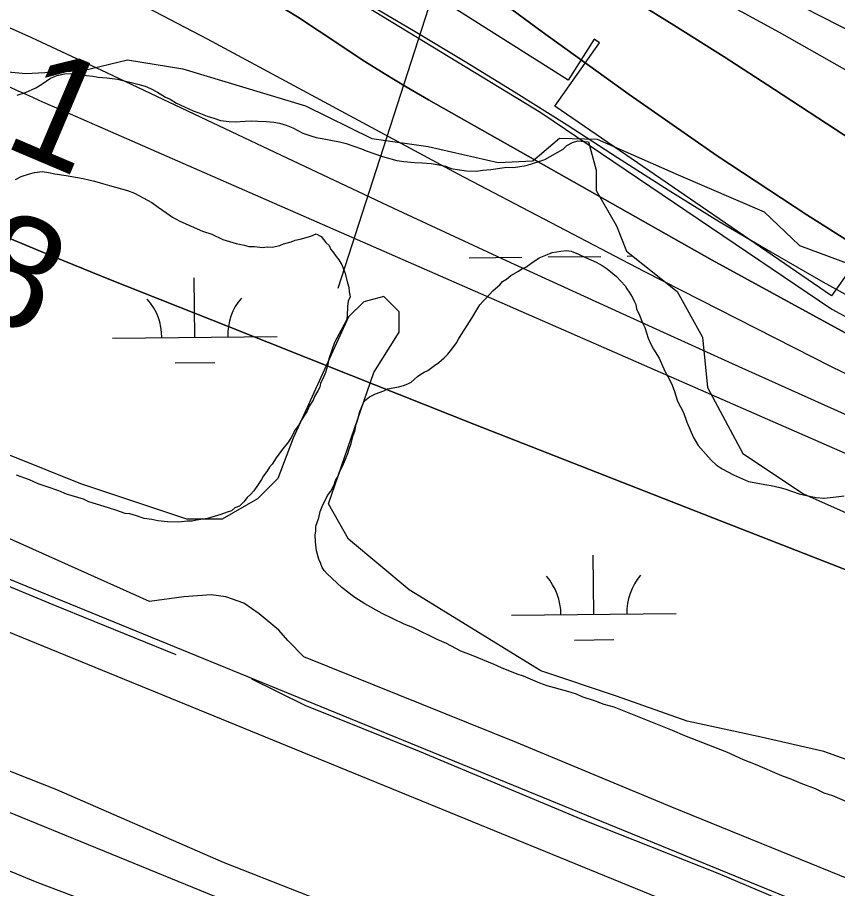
# Model space of a CAD drawing. Extents: x 3651524 to 3689615, y 505651 to 531377.
# Drawn here: x 3661663 to 3662161, y 514096 to 514625 of the extents above; entities that cross this region are included whole.
import ezdxf

# ---------------------------------------------------------------- set-up
doc = ezdxf.new("R2010")
doc.units = 0
for name, color, linetype in [('V-FLOD-BASE', 7, 'Continuous'), ('V-LEVE-TOET', 7, 'Continuous'), ('V-RIVR-EDGE', 7, 'Continuous'), ('V-RIVR-RANG', 7, 'Continuous'), ('V-ROAD-CNTR', 7, 'Continuous'), ('V-RRAP-FSHR', 7, 'Continuous'), ('V-RRAP-RVMT', 7, 'Continuous'), ('V-SITE-VEGE', 7, 'Continuous'), ('V-SURV-LINE', 7, 'Continuous'), ('V-TOPO-DPTH', 7, 'Continuous'), ('V-TOPO-MAJR', 7, 'Continuous'), ('V-TOPO-MINR', 7, 'Continuous'), ('V-TOPO-SHOR', 7, 'Continuous'), ('V-TOPO-WATR', 7, 'Continuous'), ('V-UTIL-LINE', 7, 'Continuous'), ('V-WETL-SWMP', 7, 'Continuous')]:
    doc.layers.add(name, color=color, linetype=linetype)

msp = doc.modelspace()

# ---------------------------------------------------------------- linework, layer by layer
at = {"layer": 'V-FLOD-BASE'}
for points in [[(3661759.69, 514238.096), (3661685.17, 514268.427), (3661584.668, 514310.075), (3661485.832, 514352.381), (3661429.03, 514378.208), (3661353.899, 514411.847), (3661277.474, 514441.293), (3661234.511, 514458.267), (3661152.286, 514490.228), (3661055.668, 514528.007), (3660957.331, 514563.251), (3660887.897, 514590.852), (3660799.84, 514624.157), (3660719.21, 514654.428), (3660647.671, 514682.326), (3660584.937, 514705.974), (3660516.859, 514731.656), (3660435.263, 514761.018), (3660358.395, 514791.417), (3660278.892, 514820.013), (3660202.246, 514849.934), (3660130.479, 514878.072)], [(3662155.192, 514077.195), (3662088.83, 514105.413), (3662007.089, 514137.83), (3661907.525, 514179.452), (3661838.1, 514207.288), (3661805.678, 514223.252)]]:
    msp.add_lwpolyline(points, dxfattribs=at)
at = {"layer": 'V-LEVE-TOET'}
for points in [[(3661743.617, 514270.373), (3661645.068, 514314.548), (3661553.831, 514351.703), (3661473.546, 514385.722), (3661369.554, 514436.632), (3661265.6, 514480.727), (3661235.644, 514492.63), (3661170.308, 514515.649), (3661061.504, 514554.484), (3660927.862, 514603.429), (3660822.427, 514644.983), (3660743.393, 514673.565), (3660637.253, 514715.141), (3660517.101, 514759.468), (3660408.176, 514802.3), (3660300.978, 514839.678), (3660215.011, 514872.219), (3660160.898, 514893.505), (3660125.151, 514908.159), (3660097.079, 514920.24), (3660071.802, 514931.537)], [(3661837.307, 514236.906), (3661827.544, 514246.716), (3661822.062, 514253.057), (3661810.239, 514262.926), (3661800.896, 514269.377), (3661789.933, 514273.299), (3661780.955, 514274.588), (3661764.433, 514273.261), (3661743.617, 514270.373)], [(3662461.355, 513967.386), (3662427.117, 513985.517), (3662361.106, 514017.715), (3662268.536, 514057.491), (3662169.04, 514101.46), (3662060.629, 514145.684), (3661966.397, 514184.803), (3661837.307, 514236.906)], [(3662481.799, 513804.737), (3662454.796, 513829.471), (3662420.752, 513854.41), (3662367.5, 513881.075), (3662278.53, 513915.344), (3662188.267, 513953.643), (3662069.524, 514006.152), (3661967.064, 514045.038), (3661881.28, 514075.692), (3661788.61, 514111.95), (3661687.244, 514156.205), (3661598.068, 514191.42), (3661494.892, 514229.857)]]:
    msp.add_lwpolyline(points, dxfattribs=at)
at = {"layer": 'V-RIVR-EDGE'}
msp.add_lwpolyline([(3661640.252, 514593.417), (3661668.462, 514590.946), (3661703.285, 514592.661), (3661730.316, 514599.198), (3661763.92, 514593.712), (3661838.306, 514571.316), (3661878.478, 514551.406), (3661912.685, 514546.519), (3661955.284, 514536.808), (3661976.298, 514537.957), (3661992.541, 514551.724), (3662015.352, 514551.067), (3662064.525, 514529.334), (3662116.698, 514506.993), (3662138.259, 514486.528), (3662222.828, 514455.102), (3662325.993, 514418.227), (3662366.76, 514395.914), (3662404.495, 514361.603), (3662444.037, 514329.087), (3662467.431, 514321.825), (3662495.024, 514312.752)], dxfattribs=at)
at = {"layer": 'V-ROAD-CNTR'}
msp.add_lwpolyline([(3663041.504, 513480.976), (3662699.377, 513664.219), (3662504.781, 513767.955), (3662348.109, 513851.329), (3662249.477, 513899.259), (3662129.876, 513947.868), (3661936.707, 514028.636), (3661400.54, 514247.843), (3660937.042, 514437.744), (3660767.698, 514503.118), (3660635.456, 514548.107), (3660437.74, 514614.376), (3660166.796, 514700.076), (3660103.375, 514721.409)], dxfattribs=at)
at = {"layer": 'V-RRAP-FSHR'}
msp.add_lwpolyline([(3659396.851, 515999.135), (3659842.953, 515653.316), (3660038.76, 515420.179), (3660353.083, 515152.532), (3660556.566, 515075.917), (3660792.389, 514981.084), (3661161.297, 514923.914), (3661473.843, 514844.374), (3661744.117, 514711.391), (3661981.087, 514567.222), (3662157.856, 514447.912), (3662424.289, 514303.745)], dxfattribs=at)
at = {"layer": 'V-RRAP-RVMT'}
msp.add_lwpolyline([(3662519.543, 514253.061), (3662345.527, 514369.175), (3662343.854, 514366.16), (3662173.426, 514478.143), (3662157.633, 514455.954), (3661989.585, 514571.09), (3662016.702, 514609.585), (3662013.485, 514611.709), (3661997.675, 514586.752), (3661914.138, 514639.807), (3661918.366, 514646.653), (3661906.889, 514653.084), (3661803.977, 514688.911), (3661811.478, 514701.845), (3661665.943, 514768.281), (3661668.465, 514773.867), (3661578.366, 514814.427)], dxfattribs=at)
at = {"layer": 'V-SITE-VEGE'}
for points in [[(3661662.201, 514526.457), (3661665.707, 514528.275), (3661670.748, 514530.049), (3661673.84, 514530.727), (3661678.462, 514531.362), (3661682.288, 514530.868), (3661686.099, 514529.99), (3661692.981, 514529.025), (3661703.292, 514527.192), (3661710.151, 514525.459), (3661715.103, 514524.165), (3661719.289, 514522.893), (3661730.334, 514519.889), (3661734.51, 514518.232), (3661745.094, 514512.553), (3661748.85, 514509.759), (3661754.12, 514506.153), (3661757.507, 514503.753), (3661762.041, 514501.32), (3661775.681, 514495.167), (3661781.391, 514493.468), (3661788.209, 514490.201), (3661796.194, 514487.67), (3661801.158, 514486.758), (3661803.82, 514485.915), (3661807.271, 514485.814), (3661812.246, 514485.288), (3661814.941, 514485.593), (3661818.011, 514485.505), (3661822.646, 514486.523), (3661824.98, 514487.606), (3661829.615, 514488.624), (3661831.95, 514489.71), (3661835.04, 514490.387), (3661841.614, 514492.118), (3661844.727, 514493.564), (3661847.75, 514491.942), (3661850.72, 514488.401), (3661852.581, 514486.429), (3661853.667, 514484.094), (3661855.156, 514482.517), (3661856.251, 514480.565), (3661858.475, 514477.815), (3661860.304, 514474.692), (3661862.09, 514470.034), (3661863.831, 514463.841), (3661864.517, 514461.136), (3661864.826, 514458.441), (3661865.504, 514455.35), (3661864.277, 514452.698), (3661863.804, 514449.64), (3661863.628, 514443.505), (3661863.18, 514441.215), (3661855.879, 514427.606), (3661852.524, 514417.726), (3661851.633, 514413.526), (3661850.361, 514409.342), (3661849.112, 514405.924), (3661847.492, 514402.899), (3661847.039, 514400.609), (3661845.823, 514398.34), (3661843.806, 514394.944), (3661842.972, 514392.665), (3661840.562, 514388.897), (3661839.323, 514385.862), (3661837.723, 514383.605), (3661835.706, 514380.207), (3661834.084, 514377.184), (3661832.089, 514374.555), (3661829.654, 514370.018), (3661828.042, 514367.378), (3661823.67, 514362.131), (3661820.469, 514357.618), (3661818.056, 514353.847), (3661816.469, 514351.975), (3661814.855, 514349.333), (3661812.862, 514346.706), (3661811.648, 514344.437), (3661809.639, 514341.424), (3661806.843, 514337.666), (3661804.861, 514335.421), (3661802.887, 514333.558), (3661800.892, 514330.928), (3661798.129, 514328.321), (3661795.411, 514327.248), (3661793.439, 514325.384)], [(3661927.165, 514423.639), (3661929.961, 514427.397), (3661931.177, 514429.666), (3661932.789, 514432.306), (3661936.406, 514437.961), (3661939.224, 514442.485), (3661944.057, 514450.406), (3661946.042, 514452.653), (3661948.014, 514454.515), (3661951.983, 514459.008), (3661953.564, 514460.497), (3661956.31, 514462.721), (3661957.902, 514464.595), (3661960.247, 514466.061), (3661962.997, 514468.285), (3661967.677, 514470.837), (3661969.639, 514472.316), (3661971.974, 514473.401), (3661975.107, 514475.613), (3661980.19, 514478.921), (3661984.083, 514480.729), (3661987.962, 514482.152), (3661993.365, 514483.148), (3661996.826, 514483.432), (3661999.501, 514482.974), (3662004.06, 514481.305), (3662008.221, 514479.267), (3662014.666, 514476.393), (3662018.445, 514474.366), (3662021.457, 514472.359), (3662027.077, 514467.591), (3662032.293, 514462.07), (3662033.389, 514460.118), (3662034.868, 514458.156), (3662036.696, 514455.033), (3662037.78, 514452.696), (3662038.876, 514450.746), (3662039.183, 514448.051), (3662040.989, 514444.16), (3662042.775, 514439.503), (3662044.231, 514436.775), (3662046.345, 514430.189), (3662047.79, 514427.076), (3662049.607, 514423.571), (3662052.904, 514418.099), (3662056.519, 514410.319), (3662059.073, 514405.639), (3662060.879, 514401.75), (3662062.303, 514397.869), (3662064.054, 514392.063), (3662067.691, 514385.049), (3662069.827, 514379.228), (3662073.78, 514369.904), (3662076.716, 514365.21), (3662084.515, 514356.159), (3662087.505, 514353.386), (3662091.276, 514350.976), (3662098.079, 514347.324), (3662107.172, 514343.224), (3662112.905, 514342.29), (3662117.101, 514341.404), (3662120.925, 514340.906), (3662126.262, 514339.603), (3662129.307, 514338.747), (3662138.052, 514335.811), (3662141.48, 514334.944), (3662148.351, 514333.595), (3662152.941, 514333.078), (3662158.716, 514333.679), (3662165.27, 514334.641)], [(3662166.826, 514148.82), (3662158.491, 514152.515), (3662153.164, 514154.202), (3662147.862, 514156.658), (3662139.129, 514159.982), (3662133.442, 514162.447), (3662127.361, 514164.542), (3662111.44, 514171.524), (3662104.231, 514174.42), (3662093.997, 514178.938), (3662079.58, 514184.725), (3662068.567, 514188.883), (3662060.986, 514192.17), (3662025.693, 514206.236), (3662019.602, 514207.948), (3662014.287, 514210.02), (3662006.298, 514212.554), (3662002.892, 514214.188), (3661997.565, 514215.876), (3661984.999, 514219.308), (3661980.442, 514220.975), (3661970.581, 514225.098), (3661966.778, 514226.357), (3661957.291, 514230.087), (3661952.743, 514232.137), (3661939.091, 514237.904), (3661932.636, 514240.392), (3661923.938, 514244.865), (3661918.25, 514247.329), (3661903.492, 514254.665), (3661898.178, 514256.737), (3661884.931, 514263.26), (3661874.347, 514268.939), (3661868.32, 514272.951), (3661864.937, 514275.352), (3661860.431, 514278.936), (3661851.461, 514287.254), (3661849.597, 514289.227), (3661848.506, 514291.178), (3661847.428, 514293.896), (3661846.345, 514296.231), (3661844.955, 514301.261), (3661844.342, 514306.651), (3661844.08, 514310.882), (3661844.531, 514313.172), (3661844.619, 514316.24), (3661846.296, 514321.182), (3661847.172, 514324.993), (3661848.412, 514328.03), (3661851.678, 514334.846), (3661853.675, 514337.473), (3661855.702, 514341.254), (3661856.546, 514343.917), (3661858.158, 514346.556), (3661859.407, 514349.977), (3661861.027, 514352.999), (3661863.925, 514360.208), (3661864.769, 514362.873), (3661866.018, 514366.291), (3661867.313, 514371.243), (3661868.158, 514373.905), (3661869.045, 514378.102), (3661869.881, 514380.381), (3661871.185, 514385.716), (3661872.007, 514387.613), (3661872.84, 514389.892), (3661874.057, 514392.159), (3661877.202, 514394.756), (3661880.713, 514396.575), (3661885.749, 514398.348), (3661888.085, 514399.434), (3661891.559, 514400.099), (3661894.649, 514400.779), (3661897.74, 514401.457), (3661900.457, 514402.53), (3661902.407, 514403.626), (3661906.341, 514406.966), (3661908.303, 514408.447), (3661910.255, 514409.543), (3661912.588, 514410.626), (3661916.514, 514413.583), (3661919.252, 514415.424), (3661922.41, 514418.404), (3661924.775, 514420.639), (3661927.165, 514423.639)], [(3661793.439, 514325.384), (3661790.734, 514324.696), (3661786.855, 514323.273), (3661778.722, 514320.819), (3661772.169, 514319.857), (3661769.463, 514319.166), (3661766.395, 514319.254), (3661761.388, 514318.63), (3661754.482, 514318.831), (3661748.742, 514319.379), (3661744.928, 514320.258), (3661740.337, 514320.772), (3661735.78, 514322.439), (3661731.594, 514323.713), (3661728.909, 514323.789), (3661723.211, 514325.872), (3661719.41, 514327.133), (3661715.98, 514327.999), (3661706.854, 514330.951), (3661703.446, 514332.583), (3661693.167, 514335.567), (3661688.62, 514337.617), (3661681.399, 514340.128), (3661676.074, 514341.815), (3661670.772, 514344.271), (3661662.795, 514347.187)]]:
    msp.add_lwpolyline(points, dxfattribs=at)
at = {"layer": 'V-SURV-LINE'}
for points in [[(3661529.357, 514336.889), (3662394.846, 513982.965)], [(3662383.482, 513955.2), (3661517.993, 514309.124)]]:
    msp.add_lwpolyline(points, dxfattribs=at)
at = {"layer": 'V-TOPO-DPTH'}
for points in [[(3662644.311, 514103.201), (3662090.264, 514319.377), (3662015.342, 514348.705), (3661940.463, 514378.144), (3661865.65, 514407.747), (3661790.88, 514437.461), (3661719.927, 514465.749), (3661680.755, 514481.612), (3661641.701, 514497.756), (3661602.823, 514514.32), (3661564.064, 514531.166), (3661495.695, 514561.32), (3661422.991, 514593.784), (3661350.49, 514626.689), (3661278.293, 514660.256), (3661206.299, 514694.263), (3660527.5, 515018.706), (3660520.041, 515022.492), (3660512.716, 515026.508), (3660505.59, 515030.868), (3660498.598, 515035.458), (3660317.459, 515160.641), (3660220.777, 515229.04), (3660125.134, 515298.829)], [(3661557.203, 514872.479), (3661729.625, 514810.023), (3661748.398, 514802.889), (3661767.009, 514795.37), (3661785.375, 514787.273), (3661803.579, 514778.791), (3661944.095, 514710.625), (3662005.205, 514680.126), (3662065.833, 514648.721), (3662125.738, 514615.96), (3662185.162, 514582.294), (3662212.846, 514566.195), (3662257.948, 514539.703), (3662302.893, 514512.949), (3662347.602, 514485.803), (3662392.154, 514458.396), (3662436.849, 514431.245), (3662481.891, 514404.698), (3662527.455, 514379.056)], [(3661557.203, 514872.479), (3661729.625, 514810.023), (3661748.398, 514802.889), (3661767.009, 514795.37), (3661785.375, 514787.273), (3661803.579, 514778.791), (3661944.095, 514710.625), (3662005.205, 514680.126), (3662065.833, 514648.721), (3662125.738, 514615.96), (3662185.162, 514582.294), (3662212.846, 514566.195), (3662257.948, 514539.703), (3662302.893, 514512.949), (3662347.602, 514485.803), (3662392.154, 514458.396), (3662436.849, 514431.245), (3662481.891, 514404.698), (3662527.455, 514379.056)], [(3661630.972, 514828.289), (3661738.706, 514789.265), (3661749.798, 514785.05), (3661760.794, 514780.608), (3661771.646, 514775.824), (3661782.401, 514770.812), (3661872.893, 514726.912), (3661905.246, 514710.69), (3661937.298, 514693.91), (3661968.898, 514676.296), (3662000.198, 514658.125), (3662031.154, 514639.347), (3662061.952, 514620.318), (3662092.515, 514600.913), (3662122.921, 514581.257), (3662180.913, 514543.261), (3662240.575, 514505.041), (3662300.741, 514467.651), (3662361.663, 514431.505), (3662423.088, 514396.188), (3662738.729, 514219.002)], [(3662738.729, 514219.002), (3662423.088, 514396.188), (3662361.663, 514431.505), (3662300.741, 514467.651), (3662240.575, 514505.041), (3662180.913, 514543.261), (3662122.921, 514581.257), (3662092.515, 514600.913), (3662061.952, 514620.318), (3662031.154, 514639.347), (3662000.198, 514658.125), (3661968.898, 514676.296), (3661937.298, 514693.91), (3661905.246, 514710.69), (3661872.893, 514726.912), (3661782.401, 514770.812), (3661771.646, 514775.824), (3661760.794, 514780.608), (3661749.798, 514785.05), (3661738.706, 514789.265), (3661630.972, 514828.289)], [(3662493.331, 514270.472), (3662389.68, 514319.105), (3662286.947, 514369.543), (3662185.588, 514422.69), (3662085.145, 514477.642), (3661912.978, 514574.827), (3661899.412, 514582.712), (3661885.987, 514590.823), (3661872.77, 514599.271), (3661859.694, 514607.943), (3661846.639, 514616.654), (3661833.474, 514625.191), (3661820.144, 514633.466), (3661806.702, 514641.567), (3661745.231, 514677.793), (3661733.982, 514684.044), (3661722.546, 514689.905), (3661710.828, 514695.182), (3661698.922, 514700.068), (3661602.485, 514736.825)], [(3662493.331, 514270.472), (3662389.68, 514319.105), (3662286.947, 514369.543), (3662185.588, 514422.69), (3662085.145, 514477.642), (3661912.978, 514574.827), (3661899.412, 514582.712), (3661885.987, 514590.823), (3661872.77, 514599.271), (3661859.694, 514607.943), (3661846.639, 514616.654), (3661833.474, 514625.191), (3661820.144, 514633.466), (3661806.702, 514641.567), (3661745.231, 514677.793), (3661733.982, 514684.044), (3661722.546, 514689.905), (3661710.828, 514695.182), (3661698.922, 514700.068), (3661602.485, 514736.825)], [(3661859.73, 514706.448), (3661981.875, 514616.182), (3662034.768, 514578.116), (3662088.276, 514540.959), (3662142.705, 514505.165), (3662197.748, 514470.279), (3662199.289, 514469.329), (3662254.285, 514436.054), (3662309.631, 514403.382), (3662365.502, 514371.616), (3662421.723, 514340.454), (3662432.645, 514334.515), (3662483.973, 514307.395)], [(3662483.973, 514307.395), (3662432.645, 514334.515), (3662421.723, 514340.454), (3662365.502, 514371.616), (3662309.631, 514403.382), (3662254.285, 514436.054), (3662199.289, 514469.329), (3662197.748, 514470.279), (3662142.705, 514505.165), (3662088.276, 514540.959), (3662034.768, 514578.116), (3661981.875, 514616.182), (3661859.73, 514706.448)], [(3661656.606, 514619.666), (3661671.902, 514612.741), (3661687.168, 514605.753), (3661702.391, 514598.672), (3661717.585, 514591.529), (3661823.51, 514541.33), (3661891.742, 514509.249), (3661960.102, 514477.447), (3662028.655, 514446.062), (3662097.336, 514414.956), (3662657.054, 514163.513)], [(3661656.606, 514619.666), (3661671.902, 514612.741), (3661687.168, 514605.753), (3661702.391, 514598.672), (3661717.585, 514591.529), (3661823.51, 514541.33), (3661891.742, 514509.249), (3661960.102, 514477.447), (3662028.655, 514446.062), (3662097.336, 514414.956), (3662657.054, 514163.513)]]:
    msp.add_lwpolyline(points, dxfattribs=at)
at = {"layer": 'V-TOPO-MAJR'}
msp.add_lwpolyline([(3661494.32, 514912.725), (3661720.543, 514830.782), (3661746.998, 514820.729), (3661773.224, 514810.134), (3661799.105, 514798.724), (3661824.758, 514786.771), (3662000.102, 514701.708), (3662097.577, 514653.286), (3662194.419, 514603.658), (3662290.313, 514552.222), (3662385.575, 514499.579), (3662530.945, 514417.455)], dxfattribs=at)
at = {"layer": 'V-TOPO-MINR'}
for points in [[(3659719.87, 515787.056), (3660555.664, 515200.604), (3660575.638, 515187.312), (3660596.009, 515174.699), (3660616.978, 515163.104), (3660638.344, 515152.189), (3661118.8, 514921.505), (3661216.134, 514875.193), (3661313.682, 514829.34), (3661411.55, 514784.176), (3661509.633, 514739.471), (3661631.171, 514684.591), (3661668.457, 514667.291), (3661705.493, 514649.484), (3661742.155, 514630.919), (3661778.567, 514611.847), (3661930.817, 514530.093), (3662043.718, 514470.876), (3662157.353, 514413.14), (3662272.09, 514357.626), (3662387.561, 514303.593), (3662676.518, 514171.792)], [(3660085.326, 515424.778), (3660520.018, 515116.583), (3660535.762, 515106.061), (3660551.854, 515096.142), (3660568.469, 515087.125), (3660585.432, 515078.709), (3661651.207, 514586.175), (3661655.077, 514584.394), (3661658.951, 514582.622), (3661662.832, 514580.863), (3661666.716, 514579.113), (3661670.784, 514577.288), (3661672.638, 514576.457), (3661676.345, 514574.798), (3661680.054, 514573.143), (3661681.91, 514572.32), (3661685.628, 514570.684), (3662689.887, 514131.012), (3662705.505, 514124.232), (3662721.149, 514117.517), (3662736.835, 514110.897), (3662752.548, 514104.342), (3662768.295, 514097.869), (3662784.059, 514091.439)], [(3660125.134, 515298.829), (3660220.777, 515229.04), (3660317.459, 515160.641), (3660498.598, 515035.458), (3660505.59, 515030.868), (3660512.716, 515026.508), (3660520.041, 515022.492), (3660527.5, 515018.706), (3661206.299, 514694.263), (3661278.293, 514660.256), (3661350.49, 514626.689), (3661422.991, 514593.784), (3661495.695, 514561.32), (3661564.064, 514531.166), (3661602.823, 514514.32), (3661641.701, 514497.756), (3661680.755, 514481.612), (3661719.927, 514465.749), (3661790.88, 514437.461), (3661865.65, 514407.747), (3661940.463, 514378.144), (3662015.342, 514348.705), (3662090.264, 514319.377), (3662644.311, 514103.201)], [(3661557.203, 514872.479), (3661729.625, 514810.023), (3661748.398, 514802.889), (3661767.009, 514795.37), (3661785.375, 514787.273), (3661803.579, 514778.791), (3661944.095, 514710.625), (3662005.205, 514680.126), (3662065.833, 514648.721), (3662125.738, 514615.96), (3662185.162, 514582.294), (3662212.846, 514566.195), (3662257.948, 514539.703), (3662302.893, 514512.949), (3662347.602, 514485.803), (3662392.154, 514458.396), (3662436.849, 514431.245), (3662481.891, 514404.698), (3662527.455, 514379.056)], [(3661630.972, 514828.289), (3661738.706, 514789.265), (3661749.798, 514785.05), (3661760.794, 514780.608), (3661771.646, 514775.824), (3661782.401, 514770.812), (3661872.893, 514726.912), (3661905.246, 514710.69), (3661937.298, 514693.91), (3661968.898, 514676.296), (3662000.198, 514658.125), (3662031.154, 514639.347), (3662061.952, 514620.318), (3662092.515, 514600.913), (3662122.921, 514581.257), (3662180.913, 514543.261), (3662240.575, 514505.041), (3662300.741, 514467.651), (3662361.663, 514431.505), (3662423.088, 514396.188), (3662738.729, 514219.002)], [(3661527.249, 514790.325), (3661682.965, 514735.152), (3661708.17, 514725.395), (3661732.936, 514714.698), (3661757.046, 514702.592), (3661780.717, 514689.547), (3661903.905, 514616.951), (3661935.176, 514598.214), (3661966.26, 514579.178), (3661997.063, 514559.691), (3662027.68, 514539.904), (3662058.369, 514520.243), (3662089.341, 514501.052), (3662120.738, 514482.563), (3662152.418, 514464.543), (3662250.173, 514410.388), (3662330.434, 514367.235), (3662411.378, 514325.446), (3662493.346, 514285.706)], [(3661602.485, 514736.825), (3661698.922, 514700.068), (3661710.828, 514695.182), (3661722.546, 514689.905), (3661733.982, 514684.044), (3661745.231, 514677.793), (3661806.702, 514641.567), (3661820.144, 514633.466), (3661833.474, 514625.191), (3661846.639, 514616.654), (3661859.694, 514607.943), (3661872.77, 514599.271), (3661885.987, 514590.823), (3661899.412, 514582.712), (3661912.978, 514574.827), (3662085.145, 514477.642), (3662185.588, 514422.69), (3662286.947, 514369.543), (3662389.68, 514319.105), (3662493.331, 514270.472)], [(3661859.73, 514706.448), (3661981.875, 514616.182), (3662034.768, 514578.116), (3662088.276, 514540.959), (3662142.705, 514505.165), (3662197.748, 514470.279), (3662199.289, 514469.329), (3662254.285, 514436.054), (3662309.631, 514403.382), (3662365.502, 514371.616), (3662421.723, 514340.454), (3662432.645, 514334.515), (3662483.973, 514307.395)]]:
    msp.add_lwpolyline(points, dxfattribs=at)
at = {"layer": 'V-TOPO-SHOR'}
msp.add_lwpolyline([(3660464.428, 514570.563), (3660645.715, 514509.864), (3660837.363, 514443.044), (3661047.871, 514359.909), (3661205.737, 514294.826), (3661354.563, 514233.816), (3661538.525, 514156.279), (3661675.284, 514100.196), (3661799.329, 514053.127), (3661813.378, 514046.365), (3661822.912, 514041.765), (3661829.65, 514037.247), (3661833.621, 514033.827), (3661834.114, 514033.302), (3661839.21, 514024.762)], dxfattribs=at)
at = {"layer": 'V-TOPO-WATR'}
msp.add_lwpolyline([(3661656.606, 514619.666), (3661671.902, 514612.741), (3661687.168, 514605.753), (3661702.391, 514598.672), (3661717.585, 514591.529), (3661823.51, 514541.33), (3661891.742, 514509.249), (3661960.102, 514477.447), (3662028.655, 514446.062), (3662097.336, 514414.956), (3662657.054, 514163.513)], dxfattribs=at)
at = {"layer": 'V-UTIL-LINE'}
msp.add_line((3662442.045, 516271.308), (3661857.869, 514460.366), dxfattribs=at)
at = {"layer": 'V-WETL-SWMP'}
for p, q in [((3661937.602, 514479.058), (3661969.6, 514479.402)), ((3661985.599, 514479.574), (3662017.598, 514479.919)), ((3662033.597, 514480.091), (3662036.919, 514480.127)), ((3661771.048, 514430.832), (3661770.66, 514466.83)), ((3661721.05, 514430.294), (3661821.045, 514431.37)), ((3661759.214, 514415.273), (3661783.213, 514415.531)), ((3662013.344, 514262.617), (3662012.957, 514298.615)), ((3661963.347, 514262.079), (3662063.341, 514263.156)), ((3662001.511, 514247.058), (3662025.509, 514247.316))]:
    msp.add_line(p, q, dxfattribs=at)
for points in [[(3661663.319, 514577.638), (3661668.419, 514579.415), (3661674.508, 514582.125), (3661678.181, 514584.423), (3661683.577, 514588.115), (3661687.469, 514589.686), (3661692.068, 514590.756), (3661695.918, 514590.885), (3661705.26, 514589.654), (3661709.096, 514589.303), (3661712.446, 514588.726), (3661717.724, 514588.334), (3661724.189, 514587.426), (3661736.605, 514584.424), (3661740.895, 514583.098), (3661744.224, 514581.8), (3661748.485, 514579.514), (3661753.207, 514576.492), (3661756.055, 514575.208), (3661760.077, 514572.929), (3661764.819, 514570.628), (3661770.042, 514568.314), (3661773.611, 514567.009), (3661778.6, 514564.942), (3661782.657, 514563.863), (3661786.699, 514562.304), (3661791.97, 514561.672), (3661795.814, 514561.561), (3661801.593, 514561.875), (3661805.691, 514562.238), (3661809.288, 514561.894), (3661814.573, 514561.742), (3661819.13, 514561.37), (3661822.48, 514560.793), (3661826.529, 514559.474), (3661830.571, 514557.915), (3661836.727, 514554.612), (3661841.491, 514553.033), (3661844.826, 514551.975), (3661848.416, 514551.391), (3661858.937, 514549.405), (3661862.994, 514548.326), (3661872.28, 514545.174), (3661875.128, 514543.889), (3661885.128, 514540.476), (3661893.714, 514538.065), (3661898.024, 514537.46), (3661904.496, 514536.792), (3661909.061, 514536.661), (3661914.579, 514536.262), (3661918.169, 514535.677), (3661923.186, 514534.571), (3661926.755, 514533.266), (3661931.779, 514532.4), (3661936.089, 514531.795), (3661941.855, 514531.629), (3661945.959, 514532.232), (3661950.778, 514532.574), (3661960.436, 514533.979), (3661964.519, 514533.862), (3661972.248, 514535.082), (3661980.499, 514537.729), (3661983.65, 514538.6), (3661994.654, 514545.015), (3661996.878, 514547.115), (3662000.297, 514548.94), (3662003.695, 514550.045), (3662010.007, 514549.467), (3662014.81, 514532.179), (3662014.81, 514519.906), (3662027.083, 514498.428), (3662033.219, 514483.087), (3662063.902, 514458.541), (3662079.243, 514430.927), (3662082.311, 514400.245), (3662103.789, 514360.358), (3662140.607, 514335.812), (3662168.221, 514323.539)], [(3662152.88, 514179.332), (3662112.993, 514188.537), (3662070.038, 514197.742), (3662027.083, 514213.083), (3661981.059, 514228.424), (3661901.285, 514277.516), (3661864.467, 514308.198), (3661852.194, 514329.675), (3661879.808, 514409.449), (3661895.149, 514433.995), (3661895.149, 514446.268), (3661885.944, 514455.473), (3661873.671, 514452.405), (3661864.467, 514443.2), (3661830.716, 514369.562), (3661821.511, 514345.017), (3661809.238, 514332.744), (3661787.761, 514320.471), (3661766.283, 514320.471), (3661701.85, 514341.948), (3661594.462, 514384.904)], [(3662195.835, 514163.991), (3662152.88, 514179.332)]]:
    msp.add_lwpolyline(points, dxfattribs=at)
for centre, start, end in [((3661826.282, 514431.902), 139.84486, 181.38852), ((3661715.803, 514430.712), 359.84486, 41.38852), ((3661958.099, 514262.498), 359.84486, 41.38852), ((3662068.579, 514263.687), 139.84486, 181.38852)]:
    msp.add_arc(centre, 35.246, start, end, dxfattribs=at)

# ---------------------------------------------------------------- texts
at = {"layer": 'V-RIVR-RANG'}
for s, p in [('5.1', (3661584.632, 514576.543)), ('10.8', (3661513.042, 514498.277))]:
    msp.add_text(s, height=67, rotation=337.02833, dxfattribs=at).set_placement(p)

doc.saveas('drawing.dxf')
